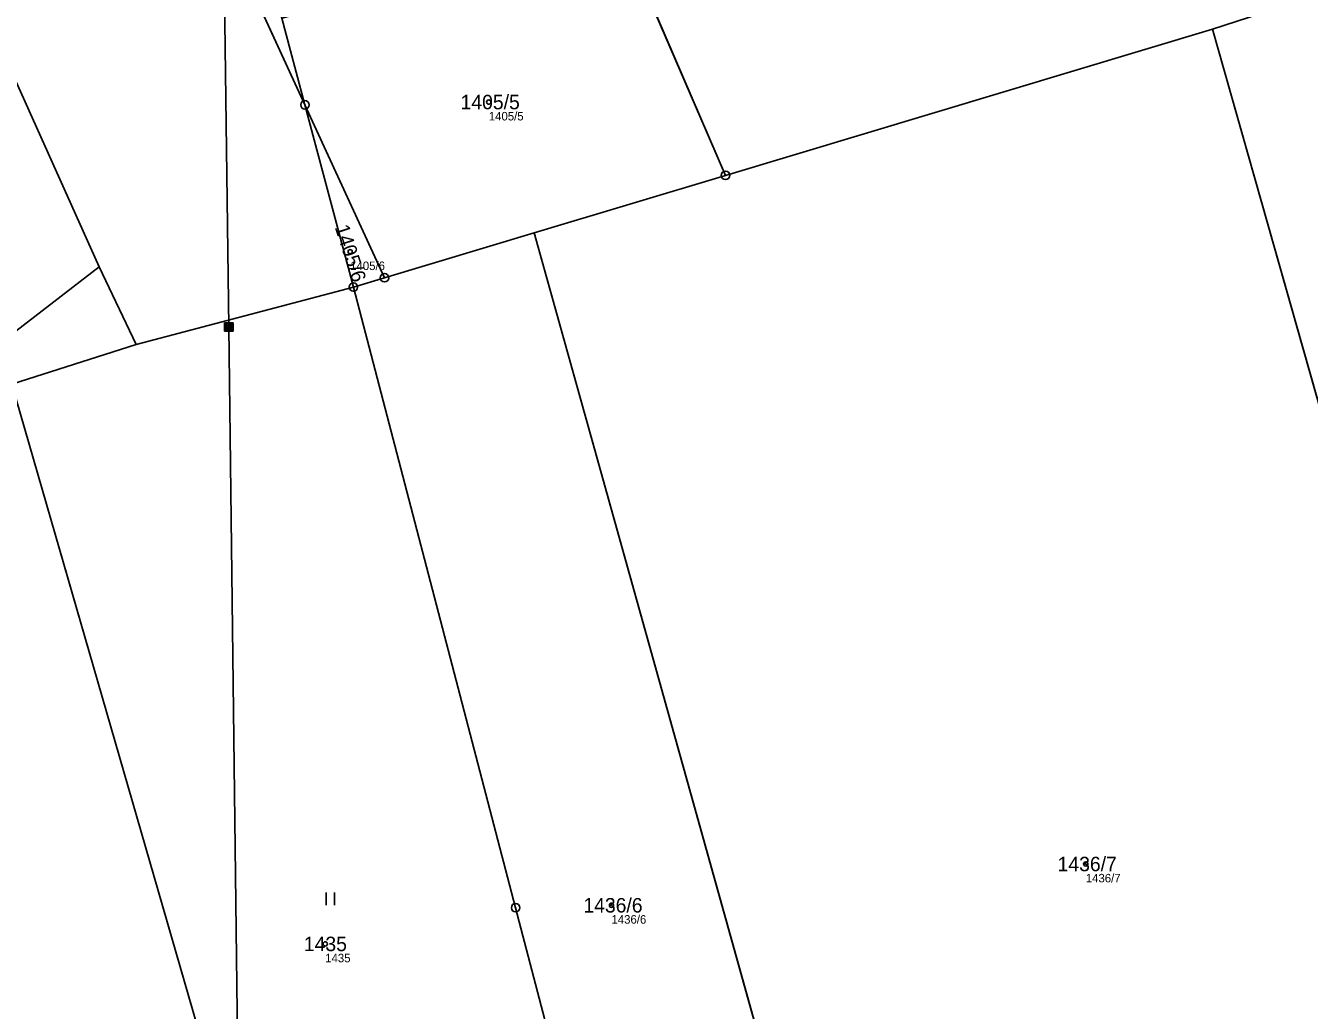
# Model space of a CAD drawing. Extents: x -653098 to -649479, y -997642 to -992666.
# Drawn here: x -649989.1 to -649838.4, y -995157.1 to -995041.4 of the extents above; entities that cross this region are included whole.
import ezdxf

# ---------------------------------------------------------------- set-up
doc = ezdxf.new("R2010")
doc.units = 0
for name, color, linetype in [('Definiční body', 7, 'Continuous'), ('Hranice parcel', 7, 'Continuous'), ('Parcelní čísla', 7, 'Continuous'), ('Polygon parcely', 7, 'Continuous'), ('Poz předměty', 7, 'Continuous'), ('Vnitřní kresba', 7, 'Continuous'), ('Značky bodu BP', 7, 'Continuous'), ('Značky kultur', 7, 'Continuous')]:
    doc.layers.add(name, color=color, linetype=linetype)

msp = doc.modelspace()

# ---------------------------------------------------------------- linework, layer by layer
at = {"layer": 'Definiční body'}
for centre in [(-649934.73, -995050.38), (-649951.01, -995067.96), (-649864.61, -995139.9), (-649920.32, -995144.75), (-649953.94, -995149.29)]:
    msp.add_circle(centre, 0.25, dxfattribs=at)
at = {"layer": 'Hranice parcel'}
for p, q in [((-649956.32, -995050.71), (-649967.69, -995025.99)), ((-649919.36, -995030.18), (-649906.93, -995058.99)), ((-649956.32, -995050.71), (-649959.03, -995040.51)), ((-649906.93, -995058.99), (-649849.73, -995041.8)), ((-649793.48, -995240.33), (-649849.73, -995041.8)), ((-649946.98, -995071.02), (-649956.32, -995050.71)), ((-649950.63, -995072.11), (-649956.32, -995050.71)), ((-649906.93, -995058.99), (-649929.41, -995065.75)), ((-649929.41, -995065.75), (-649946.98, -995071.02)), ((-649889.06, -995210.25), (-649929.41, -995065.75)), ((-649976.13, -995078.86), (-649980.51, -995069.75)), ((-649950.63, -995072.11), (-649946.98, -995071.02)), ((-649976.13, -995078.86), (-649950.63, -995072.11)), ((-649990.76, -995083.51), (-649976.13, -995078.86)), ((-649990.76, -995083.51), (-649954.76, -995208.11))]:
    msp.add_line(p, q, dxfattribs=at)
for points in [[(-649980.51, -995069.75), (-649990.61, -995047.21), (-650006.9, -995012.53)], [(-649849.73, -995041.8), (-649844.07, -995039.97), (-649855.24, -995013.49)], [(-649913.97, -995212.34), (-649914.25, -995211.26), (-649931.58, -995145.03), (-649950.63, -995072.11)]]:
    msp.add_lwpolyline(points, dxfattribs=at)
at = {"layer": 'Polygon parcely'}
for points in [[(-649968.81, -995023.55), (-649985.37, -995011.22), (-649994.57, -995009.61), (-650006.9, -995012.53), (-649990.61, -995047.21), (-649980.51, -995069.75), (-649976.13, -995078.86), (-649950.63, -995072.11), (-649956.32, -995050.71), (-649967.69, -995025.99)], [(-649839.05, -995009.27), (-649855.24, -995013.49), (-649844.07, -995039.97), (-649849.73, -995041.8), (-649793.48, -995240.33), (-649774.79, -995243.85), (-649765.53, -995243), (-649781.61, -995186.42), (-649799.55, -995123.12), (-649823.93, -995037.44), (-649826.47, -995032.71)], [(-650034.91, -995017.87), (-650015.53, -995060.12), (-650003.58, -995087.58), (-649990.76, -995083.51), (-649976.13, -995078.86), (-649980.51, -995069.75), (-649990.61, -995047.21), (-650006.9, -995012.53)], [(-649844.07, -995039.97), (-649855.24, -995013.49), (-649919.36, -995030.18), (-649906.93, -995058.99), (-649849.73, -995041.8)], [(-649959.03, -995040.51), (-649961.76, -995030.24), (-649967.69, -995025.99), (-649956.32, -995050.71)], [(-649919.36, -995030.18), (-649959.03, -995040.51), (-649956.32, -995050.71), (-649946.98, -995071.02), (-649929.41, -995065.75), (-649906.93, -995058.99)], [(-649869.68, -995209.65), (-649857.05, -995213.47), (-649848.4, -995218.41), (-649828.84, -995233.57), (-649793.48, -995240.33), (-649849.73, -995041.8), (-649906.93, -995058.99), (-649929.41, -995065.75), (-649889.06, -995210.25)], [(-649950.63, -995072.11), (-649946.98, -995071.02), (-649956.32, -995050.71)], [(-649898.49, -995212.39), (-649889.06, -995210.25), (-649929.41, -995065.75), (-649946.98, -995071.02), (-649950.63, -995072.11), (-649931.58, -995145.03), (-649914.25, -995211.26), (-649913.97, -995212.34), (-649898.76, -995211.85)], [(-649913.97, -995212.34), (-649914.25, -995211.26), (-649931.58, -995145.03), (-649950.63, -995072.11), (-649976.13, -995078.86), (-649990.76, -995083.51), (-649954.76, -995208.11), (-649951.15, -995208.37), (-649937.5, -995209.11), (-649924.05, -995212.67)], [(-649954.76, -995208.11), (-649990.76, -995083.51), (-650003.58, -995087.58), (-650032.01, -995096.25), (-650034.76, -995097.09), (-650037.15, -995097.79), (-650007.52, -995200.91), (-650007.75, -995202.69), (-649986.94, -995205.8)]]:
    msp.add_lwpolyline(points, close=True, dxfattribs=at)
at = {"layer": 'Poz předměty'}
for p, q in [((-649965.27, -995076.81), (-649966.62, -994969.47)), ((-649965.77, -995076.31), (-649964.77, -995076.31)), ((-649965.77, -995077.31), (-649965.77, -995076.31)), ((-649965.57, -995077.31), (-649965.57, -995076.31)), ((-649965.37, -995077.31), (-649965.37, -995076.31)), ((-649965.17, -995077.31), (-649965.17, -995076.31)), ((-649964.97, -995077.31), (-649964.97, -995076.31)), ((-649964.77, -995077.31), (-649964.77, -995076.31)), ((-649965.77, -995076.51), (-649964.77, -995076.51)), ((-649965.77, -995076.71), (-649964.77, -995076.71)), ((-649965.77, -995076.91), (-649964.77, -995076.91)), ((-649965.77, -995077.11), (-649964.77, -995077.11)), ((-649965.77, -995077.31), (-649964.77, -995077.31)), ((-649962.8, -995276.91), (-649965.27, -995076.81))]:
    msp.add_line(p, q, dxfattribs=at)
at = {"layer": 'Vnitřní kresba'}
msp.add_line((-650003.58, -995087.58), (-649980.51, -995069.75), dxfattribs=at)
at = {"layer": 'Značky bodu BP'}
for centre, radius in [((-649956.32, -995050.71), 0.5), ((-649956.32, -995050.71), 0.0303), ((-649906.93, -995058.99), 0.5), ((-649906.93, -995058.99), 0.0303), ((-649950.63, -995072.11), 0.5), ((-649946.98, -995071.02), 0.5), ((-649946.98, -995071.02), 0.0303), ((-649950.63, -995072.11), 0.0303), ((-649931.58, -995145.03), 0.5), ((-649931.58, -995145.03), 0.0303)]:
    msp.add_circle(centre, radius, dxfattribs=at)
at = {"layer": 'Značky kultur'}
for p, q in [((-649953.84, -995144.75), (-649953.84, -995143.25)), ((-649952.84, -995144.75), (-649952.84, -995143.25))]:
    msp.add_line(p, q, dxfattribs=at)

# ---------------------------------------------------------------- texts
at = {"layer": 'Definiční body'}
for s, p in [('1405/5', (-649934.73, -995052.54)), ('1405/6', (-649951.01, -995070.12)), ('1436/7', (-649864.61, -995142.06)), ('1436/6', (-649920.32, -995146.91)), ('1435', (-649953.94, -995151.45))]:
    msp.add_text(s, height=1, dxfattribs=at).set_placement(p)
at = {"layer": 'Parcelní čísla'}
for s, p in [('1405/5', (-649938.04, -995051.23)), ('1436/7', (-649867.92, -995140.75)), ('1436/6', (-649923.62, -995145.6)), ('1435', (-649956.45, -995150.14))]:
    msp.add_text(s, height=1.7, dxfattribs=at).set_placement(p)
msp.add_text('1405/6', height=1.7, rotation=288, dxfattribs=at).set_placement((-649952.84, -995065.08))

doc.saveas('drawing.dxf')
